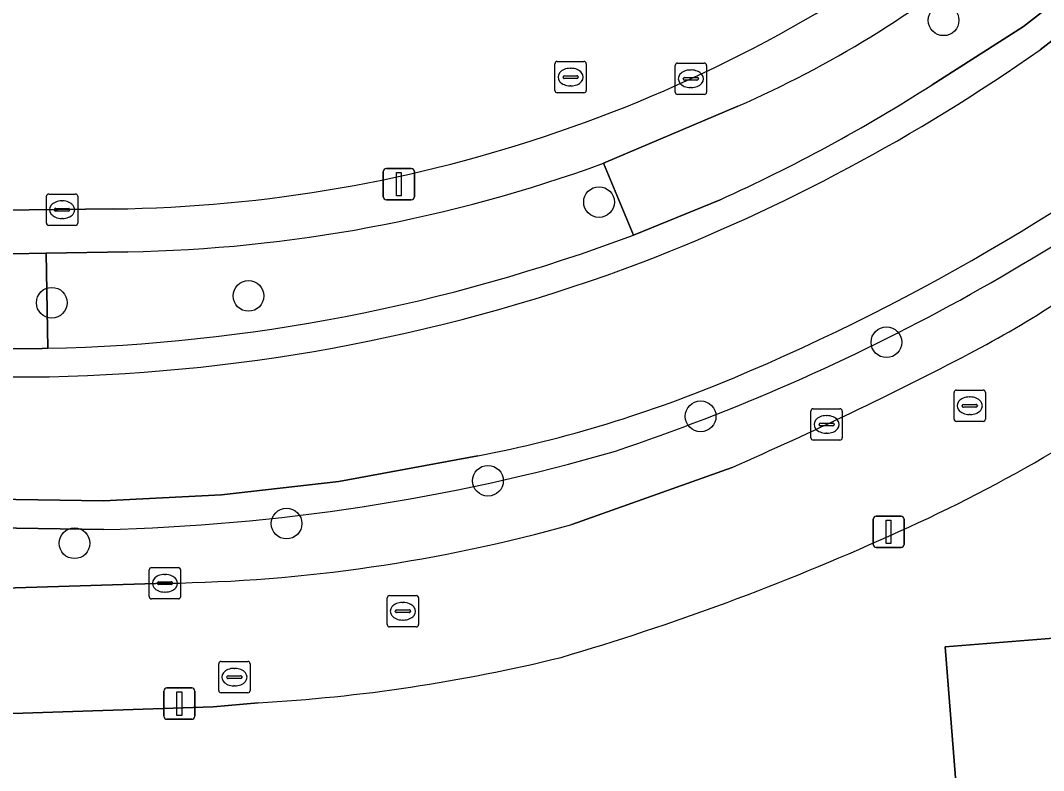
# Model space of a CAD drawing. Extents: x 157320 to 158835, y 386650 to 388491.
# Drawn here: x 158123.42 to 158156.03, y 387599.15 to 387623.05 of the extents above; entities that cross this region are included whole.
import ezdxf

# ---------------------------------------------------------------- set-up
doc = ezdxf.new("R2010")
doc.units = 0
for name, color, linetype in [('IMGEO_Boom', 7, 'Continuous'), ('IMGEO_Brandkraan', 7, 'Continuous'), ('IMGEO_Erf', 7, 'Continuous'), ('IMGEO_Groenvoorziening', 7, 'Continuous'), ('IMGEO_Kolk', 7, 'Continuous'), ('IMGEO_Lichtmast', 7, 'Continuous'), ('IMGEO_Oever', 7, 'Continuous'), ('IMGEO_Pand', 7, 'Continuous'), ('IMGEO_Rijbaan_lokaal_open', 7, 'Continuous'), ('IMGEO_Rioolput', 7, 'Continuous'), ('IMGEO_Voetpad_open', 7, 'Continuous'), ('IMGEO_Waterloop', 7, 'Continuous')]:
    doc.layers.add(name, color=color, linetype=linetype)

msp = doc.modelspace()

# ---------------------------------------------------------------- linework, layer by layer
at = {"layer": 'IMGEO_Boom'}
for centre in [(158152.842, 387623.059), (158141.861, 387617.266), (158130.691, 387614.274), (158124.421, 387614.058), (158151.021, 387612.797), (158145.099, 387610.436), (158138.322, 387608.382), (158131.903, 387607.017), (158125.146, 387606.389)]:
    msp.add_circle(centre, 0.489, dxfattribs=at)
at = {"layer": 'IMGEO_Brandkraan'}
for p, q in [((158129.816, 387602.623), (158130.668, 387602.623)), ((158129.741, 387601.697), (158129.741, 387602.549)), ((158130.229, 387602.403), (158130.254, 387602.403)), ((158130.742, 387602.549), (158130.742, 387601.697)), ((158130, 387602.117), (158130, 387602.129)), ((158130.438, 387602.08), (158130.04, 387602.08)), ((158130.043, 387602.166), (158130.441, 387602.166)), ((158130.484, 387602.129), (158130.484, 387602.117)), ((158130.668, 387601.623), (158129.816, 387601.623)), ((158130.252, 387601.843), (158130.227, 387601.843))]:
    msp.add_line(p, q, dxfattribs=at)
for points in [[(158129.816, 387602.623), (158130.668, 387602.623)], [(158129.741, 387601.697), (158129.741, 387602.549)], [(158130.742, 387602.549), (158130.742, 387601.697)], [(158130.668, 387601.623), (158129.816, 387601.623)]]:
    msp.add_lwpolyline(points, dxfattribs=at)
for centre, radius, start, end in [((158129.818, 387602.547), 0.0765, 91.552, 178.448), ((158129.818, 387602.547), 0.0765, 91.552, 178.448), ((158130.666, 387602.547), 0.0765, 1.552, 88.448), ((158130.666, 387602.547), 0.0765, 1.552, 88.448), ((158130.04, 387602.126), 0.0403, 85.8775, 175.7526), ((158130.037, 387602.116), 0.0366, 178.938, 274.7102), ((158130.441, 387602.123), 0.043, 264.8664, 352.4533), ((158130.445, 387602.128), 0.0386, 1.7309, 96.639), ((158129.818, 387601.699), 0.0765, 181.552, 268.448), ((158129.818, 387601.699), 0.0765, 181.552, 268.448), ((158130.666, 387601.699), 0.0765, 271.552, 358.448), ((158130.666, 387601.699), 0.0765, 271.552, 358.448)]:
    msp.add_arc(centre, radius, start, end, dxfattribs=at)
for centre, major_axis, ratio, start_param, end_param in [((158130.228, 387602.123), (-0.387, 0.002), 0.722429, 4.712389, 7.853982), ((158130.253, 387602.123), (-0.39, 0.002), 0.717154, 1.570796, 4.712389)]:
    msp.add_ellipse(centre, major_axis=major_axis, ratio=ratio, start_param=start_param, end_param=end_param, dxfattribs=at)
at = {"layer": 'IMGEO_Erf'}
msp.add_lwpolyline([(158153.856, 387590.871), (158153.287, 387598.108), (158152.896, 387603.092), (158160.331, 387603.685), (158160.57, 387600.718), (158165.581, 387601.11), (158165.976, 387596.126), (158166.174, 387593.636), (158161.162, 387593.24), (158161.303, 387591.456)], close=True, dxfattribs=at)
msp.add_lwpolyline([(158130.998, 387601.306), (158129.561, 387601.178), (158103.06, 387600.299), (158099.408, 387600.178), (158099.65, 387589.702), (158092.622, 387560.6), (158085.558, 387533.733), (158085.567, 387531.252), (158087.141, 387529.801), (158095.964, 387526.956)], dxfattribs=at)
for centre, radius, start, end in [((158131.566, 387651.165), 48.638, 293.6747, 306.7337), ((158117.865, 387680.325), 80.85, 286.36876, 294.26894), ((158128.055, 387653.889), 52.665, 273.2038, 283.8368)]:
    msp.add_arc(centre, radius, start, end, dxfattribs=at)
at = {"layer": 'IMGEO_Groenvoorziening'}
for points in [[(158152.473, 387621.001), (158155.393, 387622.862), (158179.49, 387641.635), (158177.792, 387643.798), (158154.411, 387625.306)], [(158146.288, 387620.321), (158142, 387618.505), (158142.955, 387616.214), (158145.717, 387617.339)], [(158142.955, 387616.214), (158142, 387618.505)], [(158126.082, 387606.83), (158105.184, 387607.151), (158098.778, 387606.036), (158095.391, 387608.107), (158095.582, 387610.782), (158097.612, 387611.122), (158104.324, 387612.519), (158124.113, 387612.603), (158124.298, 387612.607), (158124.244, 387615.636), (158123.149, 387615.616), (158104.299, 387615.295), (158089.43, 387615.039), (158079.503, 387614.887)], [(158126.845, 387615.682), (158124.244, 387615.636), (158124.298, 387612.607)], [(158078.823, 387613.212), (158079.046, 387612.982), (158079.683, 387612.323), (158087.04, 387605.15), (158087.322, 387604.899), (158087.625, 387604.674), (158087.947, 387604.477), (158088.285, 387604.309), (158088.637, 387604.173), (158089, 387604.068), (158089.37, 387603.997), (158089.746, 387603.958), (158090.064, 387603.952), (158096.724, 387604.156), (158128.08, 387605.116)], [(158140.995, 387606.99), (158146.099, 387608.81)]]:
    msp.add_lwpolyline(points, dxfattribs=at)
for centre, radius, start, end in [((158132.2, 387652.387), 35.024, 293.7172, 309.3568), ((158124.171, 387665.153), 52.444, 294.2578, 302.6609), ((158121.098, 387672.795), 66.942, 288.54245, 309.0947), ((158126.026, 387662.172), 46.497, 271.0098, 290.0939), ((158123.074, 387668.994), 56.4, 271.2437, 290.6405), ((158139.012, 387640.659), 31.799, 297.4397, 309.3479), ((158098.352, 387718.116), 119.279, 293.59661, 297.62778), ((158124.604, 387670.933), 64.12, 271.32087, 286.10068), ((158127.33, 387655.726), 50.616, 270.8492, 285.663)]:
    msp.add_arc(centre, radius, start, end, dxfattribs=at)
at = {"layer": 'IMGEO_Kolk'}
for p, q in [((158144.287, 387620.77), (158144.287, 387621.622)), ((158144.362, 387621.696), (158145.214, 387621.696)), ((158145.288, 387621.622), (158145.288, 387620.77)), ((158144.546, 387621.19), (158144.546, 387621.202)), ((158144.589, 387621.239), (158144.987, 387621.239)), ((158144.775, 387621.476), (158144.8, 387621.476)), ((158145.03, 387621.202), (158145.03, 387621.19)), ((158144.984, 387621.153), (158144.586, 387621.153)), ((158144.798, 387620.916), (158144.773, 387620.916)), ((158145.214, 387620.696), (158144.362, 387620.696)), ((158124.251, 387616.597), (158124.251, 387617.449)), ((158124.326, 387617.523), (158125.178, 387617.523)), ((158124.739, 387617.303), (158124.764, 387617.303)), ((158125.252, 387617.449), (158125.252, 387616.597)), ((158124.51, 387617.017), (158124.51, 387617.029)), ((158124.948, 387616.98), (158124.55, 387616.98)), ((158124.553, 387617.066), (158124.951, 387617.066)), ((158124.994, 387617.029), (158124.994, 387617.017)), ((158124.762, 387616.743), (158124.737, 387616.743)), ((158125.178, 387616.523), (158124.326, 387616.523)), ((158148.613, 387609.752), (158148.613, 387610.604)), ((158148.688, 387610.678), (158149.54, 387610.678)), ((158149.101, 387610.458), (158149.126, 387610.458)), ((158149.614, 387610.604), (158149.614, 387609.752)), ((158148.872, 387610.172), (158148.872, 387610.184)), ((158149.31, 387610.135), (158148.912, 387610.135)), ((158148.915, 387610.221), (158149.313, 387610.221)), ((158149.356, 387610.184), (158149.356, 387610.172)), ((158149.124, 387609.898), (158149.099, 387609.898)), ((158149.54, 387609.678), (158148.688, 387609.678)), ((158127.528, 387604.689), (158127.528, 387605.541)), ((158127.603, 387605.615), (158128.455, 387605.615)), ((158128.529, 387605.541), (158128.529, 387604.689)), ((158128.016, 387605.395), (158128.041, 387605.395)), ((158127.787, 387605.109), (158127.787, 387605.121)), ((158128.225, 387605.072), (158127.827, 387605.072)), ((158127.83, 387605.158), (158128.228, 387605.158)), ((158128.271, 387605.121), (158128.271, 387605.109)), ((158128.455, 387604.615), (158127.603, 387604.615)), ((158128.039, 387604.835), (158128.014, 387604.835))]:
    msp.add_line(p, q, dxfattribs=at)
for points in [[(158144.287, 387620.77), (158144.287, 387621.622)], [(158144.362, 387621.696), (158145.214, 387621.696)], [(158145.288, 387621.622), (158145.288, 387620.77)], [(158145.214, 387620.696), (158144.362, 387620.696)], [(158124.251, 387616.597), (158124.251, 387617.449)], [(158124.326, 387617.523), (158125.178, 387617.523)], [(158125.252, 387617.449), (158125.252, 387616.597)], [(158125.178, 387616.523), (158124.326, 387616.523)], [(158148.613, 387609.752), (158148.613, 387610.604)], [(158148.688, 387610.678), (158149.54, 387610.678)], [(158149.614, 387610.604), (158149.614, 387609.752)], [(158149.54, 387609.678), (158148.688, 387609.678)], [(158127.528, 387604.689), (158127.528, 387605.541)], [(158127.603, 387605.615), (158128.455, 387605.615)], [(158128.529, 387605.541), (158128.529, 387604.689)], [(158128.455, 387604.615), (158127.603, 387604.615)]]:
    msp.add_lwpolyline(points, dxfattribs=at)
for centre, radius, start, end in [((158144.364, 387621.62), 0.0765, 91.552, 178.448), ((158144.364, 387621.62), 0.0765, 91.552, 178.448), ((158145.212, 387621.62), 0.0765, 1.552, 88.448), ((158145.212, 387621.62), 0.0765, 1.552, 88.448), ((158144.586, 387621.199), 0.0403, 85.8775, 175.7526), ((158144.583, 387621.189), 0.0366, 178.938, 274.7102), ((158144.987, 387621.196), 0.043, 264.8664, 352.4533), ((158144.991, 387621.201), 0.0386, 1.7309, 96.639), ((158144.364, 387620.772), 0.0765, 181.552, 268.448), ((158144.364, 387620.772), 0.0765, 181.552, 268.448), ((158145.212, 387620.772), 0.0765, 271.552, 358.448), ((158145.212, 387620.772), 0.0765, 271.552, 358.448), ((158124.328, 387617.447), 0.0765, 91.552, 178.448), ((158124.328, 387617.447), 0.0765, 91.552, 178.448), ((158125.176, 387617.447), 0.0765, 1.552, 88.448), ((158125.176, 387617.447), 0.0765, 1.552, 88.448), ((158124.55, 387617.026), 0.0403, 85.8775, 175.7526), ((158124.547, 387617.016), 0.0366, 178.938, 274.7102), ((158124.951, 387617.023), 0.043, 264.8664, 352.4533), ((158124.955, 387617.028), 0.0386, 1.7309, 96.639), ((158124.328, 387616.599), 0.0765, 181.552, 268.448), ((158124.328, 387616.599), 0.0765, 181.552, 268.448), ((158125.176, 387616.599), 0.0765, 271.552, 358.448), ((158125.176, 387616.599), 0.0765, 271.552, 358.448), ((158148.69, 387610.602), 0.0765, 91.552, 178.448), ((158148.69, 387610.602), 0.0765, 91.552, 178.448), ((158149.538, 387610.602), 0.0765, 1.552, 88.448), ((158149.538, 387610.602), 0.0765, 1.552, 88.448), ((158148.912, 387610.181), 0.0403, 85.8775, 175.7526), ((158148.909, 387610.171), 0.0366, 178.938, 274.7102), ((158149.313, 387610.178), 0.043, 264.8664, 352.4533), ((158149.317, 387610.183), 0.0386, 1.7309, 96.639), ((158148.69, 387609.754), 0.0765, 181.552, 268.448), ((158148.69, 387609.754), 0.0765, 181.552, 268.448), ((158149.538, 387609.754), 0.0765, 271.552, 358.448), ((158149.538, 387609.754), 0.0765, 271.552, 358.448), ((158127.605, 387605.539), 0.0765, 91.552, 178.448), ((158127.605, 387605.539), 0.0765, 91.552, 178.448), ((158128.453, 387605.539), 0.0765, 1.552, 88.448), ((158128.453, 387605.539), 0.0765, 1.552, 88.448), ((158127.827, 387605.118), 0.0403, 85.8775, 175.7526), ((158127.824, 387605.108), 0.0366, 178.938, 274.7102), ((158128.228, 387605.115), 0.043, 264.8664, 352.4533), ((158128.232, 387605.12), 0.0386, 1.7309, 96.639), ((158127.605, 387604.691), 0.0765, 181.552, 268.448), ((158127.605, 387604.691), 0.0765, 181.552, 268.448), ((158128.453, 387604.691), 0.0765, 271.552, 358.448), ((158128.453, 387604.691), 0.0765, 271.552, 358.448)]:
    msp.add_arc(centre, radius, start, end, dxfattribs=at)
for centre, major_axis, ratio, start_param, end_param in [((158144.774, 387621.196), (-0.387, 0.002), 0.722429, 4.712389, 7.853982), ((158144.799, 387621.196), (-0.39, 0.002), 0.717154, 1.570796, 4.712389), ((158124.738, 387617.023), (-0.387, 0.002), 0.722429, 4.712389, 7.853982), ((158124.763, 387617.023), (-0.39, 0.002), 0.717154, 1.570796, 4.712389), ((158149.1, 387610.178), (-0.387, 0.002), 0.722429, 4.712389, 7.853982), ((158149.125, 387610.178), (-0.39, 0.002), 0.717154, 1.570796, 4.712389), ((158128.015, 387605.115), (-0.387, 0.002), 0.722429, 4.712389, 7.853982), ((158128.04, 387605.115), (-0.39, 0.002), 0.717154, 1.570796, 4.712389)]:
    msp.add_ellipse(centre, major_axis=major_axis, ratio=ratio, start_param=start_param, end_param=end_param, dxfattribs=at)
at = {"layer": 'IMGEO_Lichtmast'}
for p, q in [((158134.987, 387617.437), (158134.987, 387618.237)), ((158134.987, 387618.237), (158134.987, 387617.437)), ((158135.087, 387618.337), (158135.877, 387618.337)), ((158135.877, 387618.337), (158135.087, 387618.337)), ((158135.977, 387618.237), (158135.977, 387617.437)), ((158135.977, 387617.437), (158135.977, 387618.237)), ((158135.877, 387617.337), (158135.087, 387617.337)), ((158135.087, 387617.337), (158135.877, 387617.337)), ((158150.595, 387606.355), (158150.595, 387607.155)), ((158150.595, 387607.155), (158150.595, 387606.355)), ((158150.695, 387607.255), (158151.485, 387607.255)), ((158151.485, 387607.255), (158150.695, 387607.255)), ((158151.585, 387607.155), (158151.585, 387606.355)), ((158151.585, 387606.355), (158151.585, 387607.155)), ((158151.485, 387606.255), (158150.695, 387606.255)), ((158150.695, 387606.255), (158151.485, 387606.255)), ((158127.991, 387600.879), (158127.991, 387601.679)), ((158127.991, 387601.679), (158127.991, 387600.879)), ((158128.091, 387601.779), (158128.881, 387601.779)), ((158128.881, 387601.779), (158128.091, 387601.779)), ((158128.981, 387601.679), (158128.981, 387600.879)), ((158128.981, 387600.879), (158128.981, 387601.679)), ((158128.881, 387600.779), (158128.091, 387600.779)), ((158128.091, 387600.779), (158128.881, 387600.779))]:
    msp.add_line(p, q, dxfattribs=at)
for points in [[(158135.407, 387618.212), (158135.557, 387618.212), (158135.557, 387617.462), (158135.407, 387617.462), (158135.407, 387618.212)], [(158151.015, 387607.13), (158151.165, 387607.13), (158151.165, 387606.38), (158151.015, 387606.38), (158151.015, 387607.13)], [(158128.411, 387601.654), (158128.561, 387601.654), (158128.561, 387600.904), (158128.411, 387600.904), (158128.411, 387601.654)]]:
    msp.add_lwpolyline(points, dxfattribs=at)
for centre, start, end in [((158135.087, 387618.237), 90, 180), ((158135.087, 387618.237), 90, 180), ((158135.877, 387618.237), 0, 90), ((158135.877, 387618.237), 360, 90), ((158135.087, 387617.437), 180, 270), ((158135.087, 387617.437), 180, 270), ((158135.877, 387617.437), 270, 0), ((158135.877, 387617.437), 270, 0), ((158150.695, 387607.155), 90, 180), ((158150.695, 387607.155), 90, 180), ((158151.485, 387607.155), 0, 90), ((158151.485, 387607.155), 360, 90), ((158150.695, 387606.355), 180, 270), ((158150.695, 387606.355), 180, 270), ((158151.485, 387606.355), 270, 0), ((158151.485, 387606.355), 270, 0), ((158128.091, 387601.679), 90, 180), ((158128.091, 387601.679), 90, 180), ((158128.881, 387601.679), 0, 90), ((158128.881, 387601.679), 360, 90), ((158128.091, 387600.879), 180, 270), ((158128.091, 387600.879), 180, 270), ((158128.881, 387600.879), 270, 0), ((158128.881, 387600.879), 270, 0)]:
    msp.add_arc(centre, 0.1, start, end, dxfattribs=at)
at = {"layer": 'IMGEO_Oever'}
for points in [[(158202.376, 387659.464), (158197.697, 387655.819), (158195.278, 387653.934), (158179.49, 387641.635), (158155.393, 387622.862), (158152.473, 387621.001)], [(158155.919, 387622.117), (158180.05, 387640.917), (158195.84, 387653.217)], [(158145.717, 387617.339), (158142.955, 387616.214)], [(158124.298, 387612.607), (158124.113, 387612.603), (158104.324, 387612.519), (158097.612, 387611.122), (158095.582, 387610.782), (158095.391, 387608.107), (158098.778, 387606.036), (158105.184, 387607.151), (158126.082, 387606.83)], [(158138.003, 387609.174), (158133.57, 387608.363), (158129.827, 387607.937), (158126.065, 387607.741), (158105.112, 387608.063), (158098.96, 387606.992), (158097.84, 387607.677), (158096.339, 387608.595), (158096.435, 387609.947), (158104.42, 387611.609), (158124.343, 387611.697)]]:
    msp.add_lwpolyline(points, dxfattribs=at)
for centre, radius, start, end in [((158121.887, 387670.592), 59.228, 291.15667, 305.07052), ((158119.646, 387675.001), 68.66, 292.67116, 308.90049), ((158124.171, 387665.153), 52.444, 294.2578, 302.6609), ((158121.098, 387672.795), 66.942, 288.54245, 309.0947), ((158123.074, 387668.994), 56.4, 271.2437, 290.6405), ((158123.086, 387668.948), 57.265, 271.2578, 290.632), ((158130.151, 387649.454), 41.038, 281.0304, 292.8848), ((158124.604, 387670.933), 64.12, 271.32087, 286.10068)]:
    msp.add_arc(centre, radius, start, end, dxfattribs=at)
at = {"layer": 'IMGEO_Pand'}
msp.add_lwpolyline([(158165.976, 387596.126), (158165.581, 387601.11), (158160.57, 387600.718), (158160.331, 387603.685), (158152.896, 387603.092), (158153.287, 387598.108), (158153.856, 387590.871), (158161.303, 387591.456), (158161.162, 387593.24), (158166.174, 387593.636)], close=True, dxfattribs=at)
at = {"layer": 'IMGEO_Rijbaan_lokaal_open'}
for points in [[(158127.831, 387624.281), (158126.079, 387624.213), (158120.408, 387624.115), (158102.535, 387623.805), (158096.341, 387623.697), (158079.946, 387623.413), (158079.894, 387616.487), (158083.573, 387616.514), (158090.459, 387616.626), (158126.395, 387617.046)], [(158146.099, 387608.81), (158140.995, 387606.99)], [(158128.08, 387605.116), (158096.724, 387604.156)], [(158103.06, 387600.299), (158129.561, 387601.178), (158130.998, 387601.306)]]:
    msp.add_lwpolyline(points, dxfattribs=at)
for centre, radius, start, end in [((158125.816, 387662.438), 45.395, 270.731, 307.2336), ((158139.012, 387640.659), 31.799, 297.4397, 309.3479), ((158098.352, 387718.116), 119.279, 293.59661, 297.62778), ((158131.566, 387651.165), 48.638, 293.6747, 306.7337), ((158127.33, 387655.726), 50.616, 270.8492, 285.663), ((158117.865, 387680.325), 80.85, 286.36876, 294.26894), ((158128.055, 387653.889), 52.665, 273.2038, 283.8368)]:
    msp.add_arc(centre, radius, start, end, dxfattribs=at)
at = {"layer": 'IMGEO_Rioolput'}
for p, q in [((158140.455, 387620.824), (158140.455, 387621.676)), ((158140.53, 387621.75), (158141.382, 387621.75)), ((158140.943, 387621.53), (158140.968, 387621.53)), ((158141.456, 387621.676), (158141.456, 387620.824)), ((158140.714, 387621.244), (158140.714, 387621.256)), ((158141.152, 387621.207), (158140.754, 387621.207)), ((158140.757, 387621.293), (158141.155, 387621.293)), ((158141.198, 387621.256), (158141.198, 387621.244)), ((158140.966, 387620.97), (158140.941, 387620.97)), ((158141.382, 387620.75), (158140.53, 387620.75)), ((158153.174, 387610.348), (158153.174, 387611.2)), ((158153.249, 387611.274), (158154.101, 387611.274)), ((158154.175, 387611.2), (158154.175, 387610.348)), ((158153.433, 387610.768), (158153.433, 387610.78)), ((158153.476, 387610.817), (158153.874, 387610.817)), ((158153.662, 387611.054), (158153.687, 387611.054)), ((158153.917, 387610.78), (158153.917, 387610.768)), ((158153.871, 387610.731), (158153.473, 387610.731)), ((158153.685, 387610.494), (158153.66, 387610.494)), ((158154.101, 387610.274), (158153.249, 387610.274)), ((158135.11, 387603.796), (158135.11, 387604.648)), ((158135.185, 387604.722), (158136.037, 387604.722)), ((158136.111, 387604.648), (158136.111, 387603.796)), ((158135.369, 387604.216), (158135.369, 387604.228)), ((158135.412, 387604.265), (158135.81, 387604.265)), ((158135.598, 387604.502), (158135.623, 387604.502)), ((158135.853, 387604.228), (158135.853, 387604.216)), ((158135.807, 387604.179), (158135.409, 387604.179)), ((158135.621, 387603.942), (158135.596, 387603.942)), ((158136.037, 387603.722), (158135.185, 387603.722))]:
    msp.add_line(p, q, dxfattribs=at)
for points in [[(158140.455, 387620.824), (158140.455, 387621.676)], [(158140.53, 387621.75), (158141.382, 387621.75)], [(158141.456, 387621.676), (158141.456, 387620.824)], [(158141.382, 387620.75), (158140.53, 387620.75)], [(158153.174, 387610.348), (158153.174, 387611.2)], [(158153.249, 387611.274), (158154.101, 387611.274)], [(158154.175, 387611.2), (158154.175, 387610.348)], [(158154.101, 387610.274), (158153.249, 387610.274)], [(158135.11, 387603.796), (158135.11, 387604.648)], [(158135.185, 387604.722), (158136.037, 387604.722)], [(158136.111, 387604.648), (158136.111, 387603.796)], [(158136.037, 387603.722), (158135.185, 387603.722)]]:
    msp.add_lwpolyline(points, dxfattribs=at)
for centre, radius, start, end in [((158140.532, 387621.674), 0.0765, 91.552, 178.448), ((158140.532, 387621.674), 0.0765, 91.552, 178.448), ((158141.38, 387621.674), 0.0765, 1.552, 88.448), ((158141.38, 387621.674), 0.0765, 1.552, 88.448), ((158140.754, 387621.253), 0.0403, 85.8775, 175.7526), ((158140.751, 387621.243), 0.0366, 178.938, 274.7102), ((158141.155, 387621.25), 0.043, 264.8664, 352.4533), ((158141.159, 387621.255), 0.0386, 1.7309, 96.639), ((158140.532, 387620.826), 0.0765, 181.552, 268.448), ((158140.532, 387620.826), 0.0765, 181.552, 268.448), ((158141.38, 387620.826), 0.0765, 271.552, 358.448), ((158141.38, 387620.826), 0.0765, 271.552, 358.448), ((158153.251, 387611.198), 0.0765, 91.552, 178.448), ((158153.251, 387611.198), 0.0765, 91.552, 178.448), ((158154.099, 387611.198), 0.0765, 1.552, 88.448), ((158154.099, 387611.198), 0.0765, 1.552, 88.448), ((158153.473, 387610.777), 0.0403, 85.8775, 175.7526), ((158153.47, 387610.767), 0.0366, 178.938, 274.7102), ((158153.874, 387610.774), 0.043, 264.8664, 352.4533), ((158153.878, 387610.779), 0.0386, 1.7309, 96.639), ((158153.251, 387610.35), 0.0765, 181.552, 268.448), ((158153.251, 387610.35), 0.0765, 181.552, 268.448), ((158154.099, 387610.35), 0.0765, 271.552, 358.448), ((158154.099, 387610.35), 0.0765, 271.552, 358.448), ((158135.187, 387604.646), 0.0765, 91.552, 178.448), ((158135.187, 387604.646), 0.0765, 91.552, 178.448), ((158136.035, 387604.646), 0.0765, 1.552, 88.448), ((158136.035, 387604.646), 0.0765, 1.552, 88.448), ((158135.409, 387604.225), 0.0403, 85.8775, 175.7526), ((158135.406, 387604.215), 0.0366, 178.938, 274.7102), ((158135.81, 387604.222), 0.043, 264.8664, 352.4533), ((158135.814, 387604.227), 0.0386, 1.7309, 96.639), ((158135.187, 387603.798), 0.0765, 181.552, 268.448), ((158135.187, 387603.798), 0.0765, 181.552, 268.448), ((158136.035, 387603.798), 0.0765, 271.552, 358.448), ((158136.035, 387603.798), 0.0765, 271.552, 358.448)]:
    msp.add_arc(centre, radius, start, end, dxfattribs=at)
for centre, major_axis, ratio, start_param, end_param in [((158140.942, 387621.25), (-0.387, 0.002), 0.722429, 4.712389, 7.853982), ((158140.967, 387621.25), (-0.39, 0.002), 0.717154, 1.570796, 4.712389), ((158153.661, 387610.774), (-0.387, 0.002), 0.722429, 4.712389, 7.853982), ((158153.686, 387610.774), (-0.39, 0.002), 0.717154, 1.570796, 4.712389), ((158135.597, 387604.222), (-0.387, 0.002), 0.722429, 4.712389, 7.853982), ((158135.622, 387604.222), (-0.39, 0.002), 0.717154, 1.570796, 4.712389)]:
    msp.add_ellipse(centre, major_axis=major_axis, ratio=ratio, start_param=start_param, end_param=end_param, dxfattribs=at)
at = {"layer": 'IMGEO_Voetpad_open'}
for points in [[(158142, 387618.505), (158146.288, 387620.321)], [(158126.395, 387617.046), (158090.459, 387616.626), (158083.573, 387616.514), (158079.894, 387616.487), (158079.905, 387615.988), (158079.503, 387614.887), (158089.43, 387615.039), (158104.299, 387615.295), (158123.149, 387615.616), (158124.244, 387615.636), (158126.845, 387615.682)]]:
    msp.add_lwpolyline(points, dxfattribs=at)
for centre, radius, start, end in [((158125.816, 387662.438), 45.395, 270.731, 307.2336), ((158132.2, 387652.387), 35.024, 293.7172, 309.3568), ((158126.026, 387662.172), 46.497, 271.0098, 290.0939)]:
    msp.add_arc(centre, radius, start, end, dxfattribs=at)
at = {"layer": 'IMGEO_Waterloop'}
for points in [[(158202.892, 387658.712), (158198.252, 387655.097), (158195.84, 387653.217), (158180.05, 387640.917), (158155.919, 387622.117)], [(158124.343, 387611.697), (158104.42, 387611.609), (158096.435, 387609.947), (158096.339, 387608.595), (158097.84, 387607.677), (158098.96, 387606.992), (158105.112, 387608.063), (158126.065, 387607.741), (158129.827, 387607.937), (158133.57, 387608.363), (158138.003, 387609.174)]]:
    msp.add_lwpolyline(points, dxfattribs=at)
for centre, radius, start, end in [((158121.887, 387670.592), 59.228, 291.15667, 305.07052), ((158119.646, 387675.001), 68.66, 292.67116, 308.90049), ((158123.086, 387668.948), 57.265, 271.2578, 290.632), ((158130.151, 387649.454), 41.038, 281.0304, 292.8848)]:
    msp.add_arc(centre, radius, start, end, dxfattribs=at)

doc.saveas('drawing.dxf')
